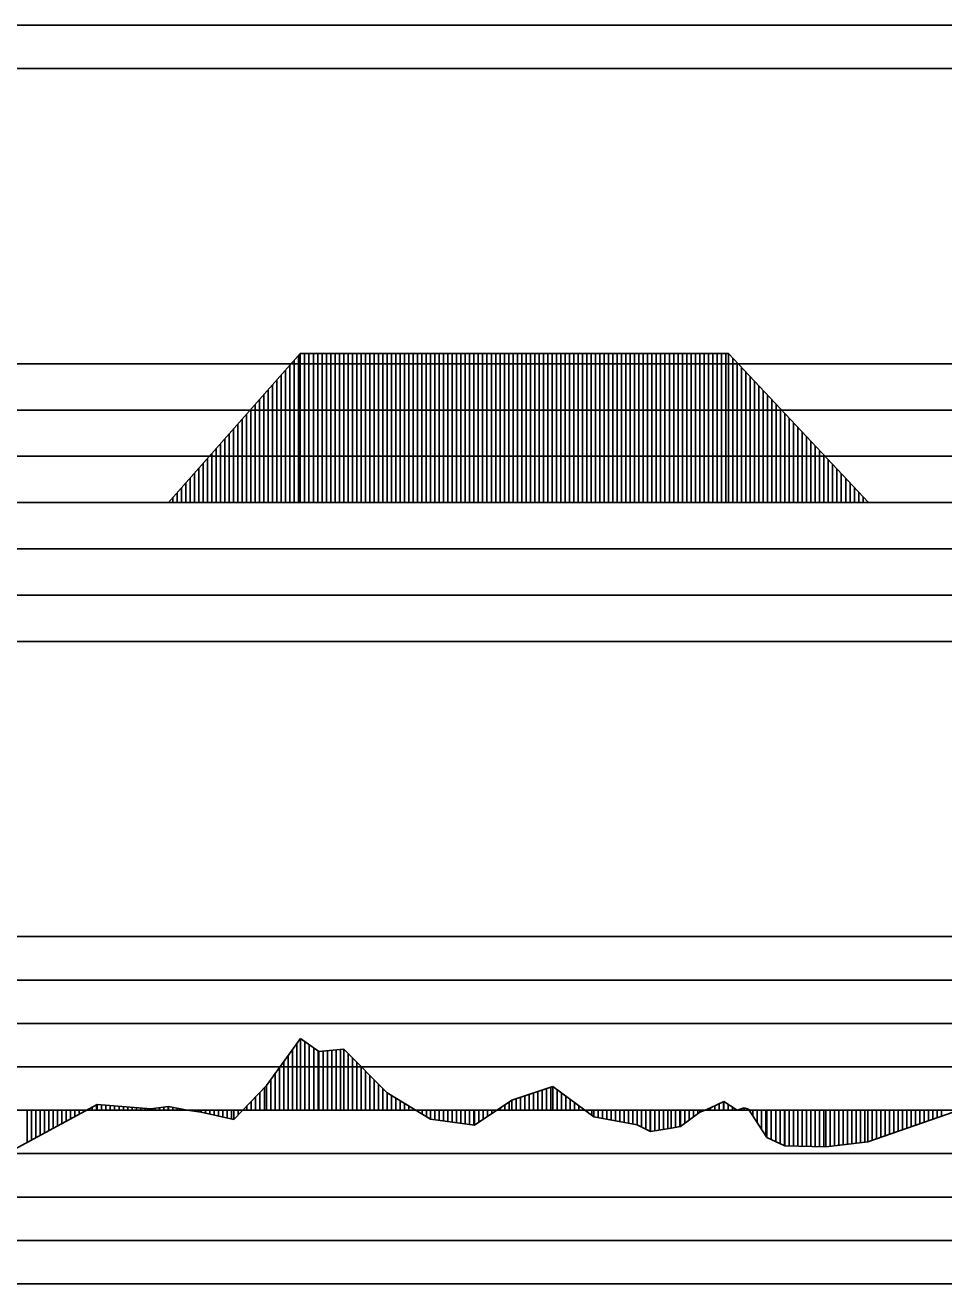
# Model space of a CAD drawing. Extents: x 2 to 10148, y 0 to 380.
# Drawn here: x 427.6 to 480.5, y 232 to 304.5 of the extents above; entities that cross this region are included whole.
import ezdxf

# ---------------------------------------------------------------- set-up
doc = ezdxf.new("R2010")
doc.units = 0
for name, color, linetype in [('POSUN_CARA', 7, 'Continuous'), ('POSUN_RASTR', 7, 'Continuous'), ('ZRYCHL_CARA', 7, 'Continuous'), ('ZRYCHL_RASTR', 7, 'Continuous')]:
    doc.layers.add(name, color=color, linetype=linetype)

msp = doc.modelspace()

# ---------------------------------------------------------------- linework, layer by layer
at = {"layer": 'POSUN_CARA'}
for p, q in [((441.513, 243.423), (443.477, 246.134)), ((443.263, 242), (443.263, 245.839)), ((443.477, 246.134), (444.53, 245.391)), ((443.477, 242), (443.477, 246.134)), ((443.727, 242), (443.727, 245.958)), ((443.977, 242), (443.977, 245.782)), ((442.763, 242), (442.763, 245.149)), ((443.013, 242), (443.013, 245.494)), ((444.227, 242), (444.227, 245.606)), ((444.477, 242), (444.477, 245.429)), ((444.53, 245.391), (445.961, 245.516)), ((444.53, 242), (444.53, 245.391)), ((444.78, 242), (444.78, 245.413)), ((445.03, 242), (445.03, 245.435)), ((445.28, 242), (445.28, 245.457)), ((445.53, 242), (445.53, 245.478)), ((445.78, 242), (445.78, 245.5)), ((445.961, 245.516), (448.466, 242.996)), ((445.961, 242), (445.961, 245.516)), ((446.211, 242), (446.211, 245.264)), ((442.263, 242), (442.263, 244.458)), ((442.513, 242), (442.513, 244.804)), ((446.461, 242), (446.461, 245.013)), ((446.711, 242), (446.711, 244.761)), ((446.961, 242), (446.961, 244.51)), ((441.763, 242), (441.763, 243.768)), ((442.013, 242), (442.013, 244.113)), ((447.211, 242), (447.211, 244.259)), ((447.461, 242), (447.461, 244.007)), ((447.711, 242), (447.711, 243.756)), ((439.636, 241.463), (441.513, 243.423)), ((441.136, 242), (441.136, 243.029)), ((441.386, 242), (441.386, 243.29)), ((441.513, 242), (441.513, 243.423)), ((447.961, 242), (447.961, 243.504)), ((448.211, 242), (448.211, 243.253)), ((448.461, 242), (448.461, 243.002)), ((448.466, 242.996), (450.945, 241.482)), ((448.466, 242), (448.466, 242.996)), ((455.641, 242.586), (458.003, 243.369)), ((456.641, 242), (456.641, 242.918)), ((456.891, 242), (456.891, 243)), ((457.141, 242), (457.141, 243.083)), ((457.391, 242), (457.391, 243.166)), ((457.641, 242), (457.641, 243.249)), ((457.891, 242), (457.891, 243.332)), ((458.003, 243.369), (460.361, 241.613)), ((458.003, 242), (458.003, 243.369)), ((458.253, 242), (458.253, 243.183)), ((458.503, 242), (458.503, 242.997)), ((426.73, 239.607), (431.767, 242.334)), ((431.48, 242), (431.48, 242.179)), ((431.73, 242), (431.73, 242.314)), ((431.767, 242.334), (434.85, 242.077)), ((431.767, 242), (431.767, 242.334)), ((432.017, 242), (432.017, 242.313)), ((432.267, 242), (432.267, 242.293)), ((432.517, 242), (432.517, 242.272)), ((432.767, 242), (432.767, 242.251)), ((433.017, 242), (433.017, 242.23)), ((433.267, 242), (433.267, 242.209)), ((433.517, 242), (433.517, 242.188)), ((433.767, 242), (433.767, 242.167)), ((434.85, 242.077), (435.859, 242.206)), ((435.6, 242), (435.6, 242.173)), ((435.85, 242), (435.85, 242.205)), ((435.859, 242.206), (436.939, 242.011)), ((435.859, 242), (435.859, 242.206)), ((436.109, 242), (436.109, 242.161)), ((440.386, 242), (440.386, 242.246)), ((440.636, 242), (440.636, 242.507)), ((440.886, 242), (440.886, 242.768)), ((448.716, 242), (448.716, 242.844)), ((448.966, 242), (448.966, 242.691)), ((449.216, 242), (449.216, 242.538)), ((449.466, 242), (449.466, 242.386)), ((449.716, 242), (449.716, 242.233)), ((453.485, 241.137), (455.641, 242.586)), ((455.235, 242), (455.235, 242.313)), ((455.485, 242), (455.485, 242.482)), ((455.641, 242), (455.641, 242.586)), ((455.891, 242), (455.891, 242.669)), ((456.141, 242), (456.141, 242.752)), ((456.391, 242), (456.391, 242.835)), ((458.753, 242), (458.753, 242.811)), ((459.003, 242), (459.003, 242.625)), ((459.253, 242), (459.253, 242.438)), ((459.503, 242), (459.503, 242.252)), ((467.07, 242.144), (467.839, 242.503)), ((467.32, 242), (467.32, 242.261)), ((467.57, 242), (467.57, 242.378)), ((467.82, 242), (467.82, 242.495)), ((467.839, 242.503), (468.616, 242.003)), ((467.839, 242), (467.839, 242.503)), ((468.089, 242), (468.089, 242.343)), ((468.339, 242), (468.339, 242.182)), ((427.73, 242), (427.73, 240.148)), ((427.98, 242), (427.98, 240.284)), ((428.23, 242), (428.23, 240.419)), ((428.48, 242), (428.48, 240.554)), ((428.73, 242), (428.73, 240.69)), ((428.98, 242), (428.98, 240.825)), ((429.23, 242), (429.23, 240.961)), ((429.48, 242), (429.48, 241.096)), ((429.73, 242), (429.73, 241.231)), ((429.98, 242), (429.98, 241.367)), ((430.23, 242), (430.23, 241.502)), ((430.48, 242), (430.48, 241.637)), ((430.73, 242), (430.73, 241.773)), ((430.98, 242), (430.98, 241.908)), ((431.23, 242), (431.23, 242.044)), ((434.017, 242), (434.017, 242.146)), ((434.267, 242), (434.267, 242.125)), ((434.517, 242), (434.517, 242.105)), ((434.767, 242), (434.767, 242.084)), ((434.85, 242), (434.85, 242.077)), ((435.1, 242), (435.1, 242.109)), ((435.35, 242), (435.35, 242.141)), ((436.359, 242), (436.359, 242.116)), ((436.609, 242), (436.609, 242.07)), ((436.859, 242), (436.859, 242.025)), ((436.939, 242.011), (437.753, 241.889)), ((436.939, 242), (436.939, 242.011)), ((437.189, 242), (437.189, 241.973)), ((437.439, 242), (437.439, 241.936)), ((437.689, 242), (437.689, 241.898)), ((437.753, 242), (437.753, 241.889)), ((437.753, 241.889), (439.636, 241.463)), ((438.003, 242), (438.003, 241.832)), ((438.253, 242), (438.253, 241.776)), ((438.503, 242), (438.503, 241.719)), ((438.753, 242), (438.753, 241.663)), ((439.003, 242), (439.003, 241.606)), ((439.253, 242), (439.253, 241.55)), ((439.503, 242), (439.503, 241.493)), ((439.636, 242), (439.636, 241.463)), ((439.886, 242), (439.886, 241.724)), ((440.136, 242), (440.136, 241.985)), ((449.966, 242), (449.966, 242.08)), ((450.216, 242), (450.216, 241.928)), ((450.466, 242), (450.466, 241.775)), ((450.716, 242), (450.716, 241.622)), ((450.945, 242), (450.945, 241.482)), ((450.945, 241.482), (453.485, 241.137)), ((451.195, 242), (451.195, 241.448)), ((451.445, 242), (451.445, 241.414)), ((451.695, 242), (451.695, 241.38)), ((451.945, 242), (451.945, 241.346)), ((452.195, 242), (452.195, 241.312)), ((452.445, 242), (452.445, 241.278)), ((452.695, 242), (452.695, 241.244)), ((452.945, 242), (452.945, 241.21)), ((453.195, 242), (453.195, 241.176)), ((453.445, 242), (453.445, 241.142)), ((453.485, 242), (453.485, 241.137)), ((453.735, 242), (453.735, 241.305)), ((453.985, 242), (453.985, 241.473)), ((454.235, 242), (454.235, 241.641)), ((454.485, 242), (454.485, 241.809)), ((454.735, 242), (454.735, 241.977)), ((454.985, 242), (454.985, 242.145)), ((459.753, 242), (459.753, 242.066)), ((460.003, 242), (460.003, 241.88)), ((460.253, 242), (460.253, 241.694)), ((460.361, 242), (460.361, 241.613)), ((460.361, 241.613), (462.854, 241.162)), ((460.611, 242), (460.611, 241.568)), ((460.861, 242), (460.861, 241.523)), ((461.111, 242), (461.111, 241.478)), ((461.361, 242), (461.361, 241.433)), ((461.611, 242), (461.611, 241.387)), ((461.861, 242), (461.861, 241.342)), ((462.111, 242), (462.111, 241.297)), ((462.361, 242), (462.361, 241.252)), ((462.611, 242), (462.611, 241.206)), ((462.854, 242), (462.854, 241.162)), ((463.104, 242), (463.104, 241.035)), ((463.354, 242), (463.354, 240.908)), ((463.604, 242), (463.604, 240.78)), ((463.628, 242), (463.628, 240.769)), ((463.878, 242), (463.878, 240.811)), ((464.128, 242), (464.128, 240.853)), ((464.378, 242), (464.378, 240.896)), ((464.628, 242), (464.628, 240.938)), ((464.807, 242), (464.807, 240.968)), ((465.057, 242), (465.057, 241.009)), ((465.307, 242), (465.307, 241.05)), ((465.345, 242), (465.345, 241.057)), ((465.345, 241.057), (466.462, 241.892)), ((465.595, 242), (465.595, 241.244)), ((465.845, 242), (465.845, 241.431)), ((466.095, 242), (466.095, 241.618)), ((466.345, 242), (466.345, 241.805)), ((466.462, 242), (466.462, 241.892)), ((466.462, 241.892), (466.776, 241.998)), ((466.712, 242), (466.712, 241.976)), ((466.776, 241.998), (467.07, 242.144)), ((466.776, 242), (466.776, 241.998)), ((467.026, 242), (467.026, 242.122)), ((467.07, 242), (467.07, 242.144)), ((468.589, 242), (468.589, 242.021)), ((468.616, 242.003), (469.01, 242.137)), ((468.616, 242), (468.616, 242.003)), ((468.866, 242), (468.866, 242.088)), ((469.01, 242.137), (469.257, 242.056)), ((469.01, 242), (469.01, 242.137)), ((469.257, 242.056), (470.331, 240.42)), ((469.257, 242), (469.257, 242.056)), ((469.507, 242), (469.507, 241.675)), ((469.757, 242), (469.757, 241.294)), ((470.007, 242), (470.007, 240.913)), ((470.257, 242), (470.257, 240.532)), ((470.331, 242), (470.331, 240.42)), ((470.581, 242), (470.581, 240.303)), ((470.831, 242), (470.831, 240.186)), ((471.081, 242), (471.081, 240.069)), ((471.331, 242), (471.331, 239.952)), ((471.35, 242), (471.35, 239.943)), ((471.6, 242), (471.6, 239.938)), ((471.85, 242), (471.85, 239.932)), ((472.1, 242), (472.1, 239.927)), ((472.35, 242), (472.35, 239.922)), ((472.6, 242), (472.6, 239.917)), ((472.85, 242), (472.85, 239.912)), ((473.1, 242), (473.1, 239.907)), ((473.35, 242), (473.35, 239.902)), ((473.6, 242), (473.6, 239.896)), ((473.719, 242), (473.719, 239.894)), ((473.969, 242), (473.969, 239.923)), ((474.219, 242), (474.219, 239.951)), ((474.469, 242), (474.469, 239.98)), ((474.719, 242), (474.719, 240.008)), ((474.969, 242), (474.969, 240.037)), ((475.219, 242), (475.219, 240.066)), ((475.469, 242), (475.469, 240.094)), ((475.719, 242), (475.719, 240.123)), ((475.969, 242), (475.969, 240.151)), ((476.139, 242), (476.139, 240.171)), ((476.139, 240.171), (481.112, 241.915)), ((476.389, 242), (476.389, 240.259)), ((476.639, 242), (476.639, 240.346)), ((476.889, 242), (476.889, 240.434)), ((477.139, 242), (477.139, 240.522)), ((477.389, 242), (477.389, 240.609)), ((477.639, 242), (477.639, 240.697)), ((477.889, 242), (477.889, 240.785)), ((478.139, 242), (478.139, 240.872)), ((478.389, 242), (478.389, 240.96)), ((478.639, 242), (478.639, 241.048)), ((478.889, 242), (478.889, 241.135)), ((479.139, 242), (479.139, 241.223)), ((479.389, 242), (479.389, 241.311)), ((479.639, 242), (479.639, 241.398)), ((479.889, 242), (479.889, 241.486)), ((480.139, 242), (480.139, 241.574)), ((480.389, 242), (480.389, 241.662)), ((462.854, 241.162), (463.628, 240.769)), ((463.628, 240.769), (464.807, 240.968)), ((464.807, 240.968), (465.345, 241.057)), ((470.331, 240.42), (471.35, 239.943)), ((473.719, 239.894), (476.139, 240.171)), ((471.35, 239.943), (473.719, 239.894))]:
    msp.add_line(p, q, dxfattribs=at)
at = {"layer": 'POSUN_RASTR'}
for p, q in [((301.52, 252), (519.52, 252)), ((301.52, 249.5), (519.52, 249.5)), ((301.52, 247), (519.52, 247)), ((301.52, 244.5), (519.52, 244.5)), ((303.52, 242), (632.736, 242)), ((301.52, 239.5), (519.52, 239.5)), ((301.52, 237), (519.52, 237)), ((301.52, 234.5), (519.52, 234.5)), ((301.52, 232), (519.52, 232))]:
    msp.add_line(p, q, dxfattribs=at)
at = {"layer": 'ZRYCHL_CARA'}
for p, q in [((435.858, 277), (443.458, 285.584)), ((443.108, 277), (443.108, 285.188)), ((443.358, 277), (443.358, 285.471)), ((443.458, 277), (443.458, 285.584)), ((443.458, 285.584), (468.112, 285.584)), ((443.708, 277), (443.708, 285.584)), ((443.958, 277), (443.958, 285.584)), ((444.208, 277), (444.208, 285.584)), ((444.458, 277), (444.458, 285.584)), ((444.708, 277), (444.708, 285.584)), ((444.958, 277), (444.958, 285.584)), ((445.208, 277), (445.208, 285.584)), ((445.458, 277), (445.458, 285.584)), ((445.708, 277), (445.708, 285.584)), ((445.958, 277), (445.958, 285.584)), ((446.208, 277), (446.208, 285.584)), ((446.458, 277), (446.458, 285.584)), ((446.708, 277), (446.708, 285.584)), ((446.958, 277), (446.958, 285.584)), ((447.208, 277), (447.208, 285.584)), ((447.458, 277), (447.458, 285.584)), ((447.708, 277), (447.708, 285.584)), ((447.958, 277), (447.958, 285.584)), ((448.208, 277), (448.208, 285.584)), ((448.458, 277), (448.458, 285.584)), ((448.708, 277), (448.708, 285.584)), ((448.958, 277), (448.958, 285.584)), ((449.208, 277), (449.208, 285.584)), ((449.458, 277), (449.458, 285.584)), ((449.708, 277), (449.708, 285.584)), ((449.958, 277), (449.958, 285.584)), ((450.208, 277), (450.208, 285.584)), ((450.458, 277), (450.458, 285.584)), ((450.708, 277), (450.708, 285.584)), ((450.958, 277), (450.958, 285.584)), ((451.208, 277), (451.208, 285.584)), ((451.458, 277), (451.458, 285.584)), ((451.708, 277), (451.708, 285.584)), ((451.958, 277), (451.958, 285.584)), ((452.208, 277), (452.208, 285.584)), ((452.458, 277), (452.458, 285.584)), ((452.708, 277), (452.708, 285.584)), ((452.958, 277), (452.958, 285.584)), ((453.208, 277), (453.208, 285.584)), ((453.458, 277), (453.458, 285.584)), ((453.708, 277), (453.708, 285.584)), ((453.958, 277), (453.958, 285.584)), ((454.208, 277), (454.208, 285.584)), ((454.458, 277), (454.458, 285.584)), ((454.708, 277), (454.708, 285.584)), ((454.958, 277), (454.958, 285.584)), ((455.208, 277), (455.208, 285.584)), ((455.458, 277), (455.458, 285.584)), ((455.708, 277), (455.708, 285.584)), ((455.958, 277), (455.958, 285.584)), ((456.208, 277), (456.208, 285.584)), ((456.458, 277), (456.458, 285.584)), ((456.708, 277), (456.708, 285.584)), ((456.958, 277), (456.958, 285.584)), ((457.208, 277), (457.208, 285.584)), ((457.458, 277), (457.458, 285.584)), ((457.708, 277), (457.708, 285.584)), ((457.958, 277), (457.958, 285.584)), ((458.208, 277), (458.208, 285.584)), ((458.458, 277), (458.458, 285.584)), ((458.708, 277), (458.708, 285.584)), ((458.958, 277), (458.958, 285.584)), ((459.208, 277), (459.208, 285.584)), ((459.458, 277), (459.458, 285.584)), ((459.708, 277), (459.708, 285.584)), ((459.958, 277), (459.958, 285.584)), ((460.208, 277), (460.208, 285.584)), ((460.458, 277), (460.458, 285.584)), ((460.708, 277), (460.708, 285.584)), ((460.958, 277), (460.958, 285.584)), ((461.208, 277), (461.208, 285.584)), ((461.458, 277), (461.458, 285.584)), ((461.708, 277), (461.708, 285.584)), ((461.958, 277), (461.958, 285.584)), ((462.208, 277), (462.208, 285.584)), ((462.458, 277), (462.458, 285.584)), ((462.708, 277), (462.708, 285.584)), ((462.958, 277), (462.958, 285.584)), ((463.208, 277), (463.208, 285.584)), ((463.458, 277), (463.458, 285.584)), ((463.708, 277), (463.708, 285.584)), ((463.958, 277), (463.958, 285.584)), ((464.208, 277), (464.208, 285.584)), ((464.458, 277), (464.458, 285.584)), ((464.708, 277), (464.708, 285.584)), ((464.958, 277), (464.958, 285.584)), ((465.208, 277), (465.208, 285.584)), ((465.458, 277), (465.458, 285.584)), ((465.708, 277), (465.708, 285.584)), ((465.958, 277), (465.958, 285.584)), ((466.208, 277), (466.208, 285.584)), ((466.458, 277), (466.458, 285.584)), ((466.708, 277), (466.708, 285.584)), ((466.958, 277), (466.958, 285.584)), ((467.208, 277), (467.208, 285.584)), ((467.458, 277), (467.458, 285.584)), ((467.708, 277), (467.708, 285.584)), ((467.958, 277), (467.958, 285.584)), ((468.112, 277), (468.112, 285.584)), ((468.112, 285.584), (476.182, 277)), ((468.362, 277), (468.362, 285.318)), ((468.612, 277), (468.612, 285.052)), ((442.358, 277), (442.358, 284.341)), ((442.608, 277), (442.608, 284.624)), ((442.858, 277), (442.858, 284.906)), ((468.862, 277), (468.862, 284.786)), ((469.112, 277), (469.112, 284.52)), ((469.362, 277), (469.362, 284.254)), ((441.608, 277), (441.608, 283.494)), ((441.858, 277), (441.858, 283.777)), ((442.108, 277), (442.108, 284.059)), ((469.612, 277), (469.612, 283.988)), ((469.862, 277), (469.862, 283.722)), ((441.108, 277), (441.108, 282.93)), ((441.358, 277), (441.358, 283.212)), ((470.112, 277), (470.112, 283.456)), ((470.362, 277), (470.362, 283.19)), ((470.612, 277), (470.612, 282.925)), ((440.358, 277), (440.358, 282.082)), ((440.608, 277), (440.608, 282.365)), ((440.858, 277), (440.858, 282.647)), ((470.862, 277), (470.862, 282.659)), ((471.112, 277), (471.112, 282.393)), ((471.362, 277), (471.362, 282.127)), ((439.858, 277), (439.858, 281.518)), ((440.108, 277), (440.108, 281.8)), ((471.612, 277), (471.612, 281.861)), ((471.862, 277), (471.862, 281.595)), ((472.112, 277), (472.112, 281.329)), ((439.108, 277), (439.108, 280.671)), ((439.358, 277), (439.358, 280.953)), ((439.608, 277), (439.608, 281.235)), ((472.362, 277), (472.362, 281.063)), ((472.612, 277), (472.612, 280.797)), ((438.608, 277), (438.608, 280.106)), ((438.858, 277), (438.858, 280.388)), ((472.862, 277), (472.862, 280.531)), ((473.112, 277), (473.112, 280.265)), ((473.362, 277), (473.362, 280)), ((437.858, 277), (437.858, 279.259)), ((438.108, 277), (438.108, 279.541)), ((438.358, 277), (438.358, 279.824)), ((473.612, 277), (473.612, 279.734)), ((473.862, 277), (473.862, 279.468)), ((474.112, 277), (474.112, 279.202)), ((437.108, 277), (437.108, 278.412)), ((437.358, 277), (437.358, 278.694)), ((437.608, 277), (437.608, 278.977)), ((474.362, 277), (474.362, 278.936)), ((474.612, 277), (474.612, 278.67)), ((474.862, 277), (474.862, 278.404)), ((436.608, 277), (436.608, 277.847)), ((436.858, 277), (436.858, 278.129)), ((475.112, 277), (475.112, 278.138)), ((475.362, 277), (475.362, 277.872)), ((303.52, 277), (632.736, 277)), ((436.108, 277), (436.108, 277.282)), ((436.358, 277), (436.358, 277.565)), ((475.612, 277), (475.612, 277.606)), ((475.862, 277), (475.862, 277.34)), ((476.112, 277), (476.112, 277.074))]:
    msp.add_line(p, q, dxfattribs=at)
at = {"layer": 'ZRYCHL_RASTR'}
for p, q in [((301.52, 304.5), (530.388, 304.5)), ((301.52, 302), (530.438, 302)), ((301.52, 285), (531.687, 285)), ((301.52, 282.333), (531.637, 282.333)), ((301.52, 279.667), (531.637, 279.667)), ((301.52, 274.333), (531.555, 274.333)), ((301.52, 271.667), (531.555, 271.667)), ((301.52, 269), (531.731, 269))]:
    msp.add_line(p, q, dxfattribs=at)

doc.saveas('drawing.dxf')
